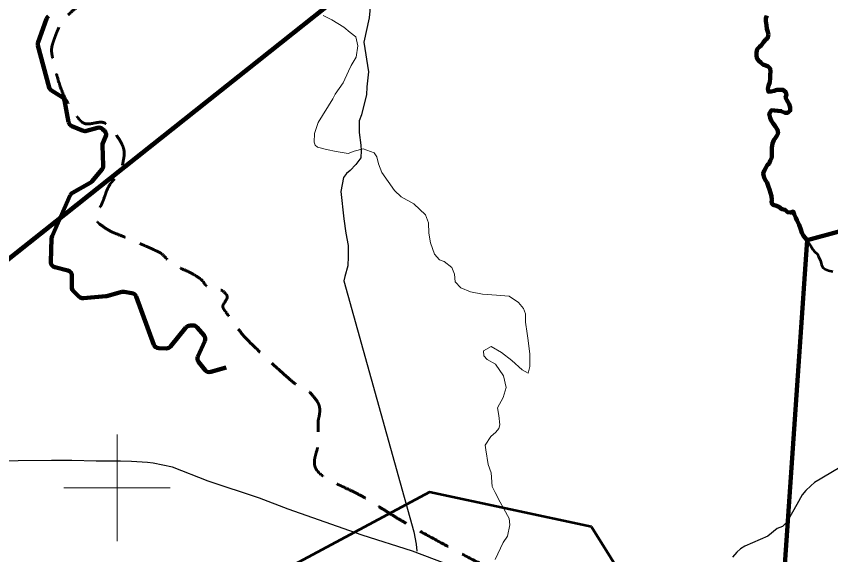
# Model space of a CAD drawing. Extents: x 553962 to 842807, y 8883888 to 9032388.
# Drawn here: x 748109 to 763398, y 8923744 to 8933854 of the extents above; entities that cross this region are included whole.
import ezdxf

# ---------------------------------------------------------------- set-up
doc = ezdxf.new("R2010")
doc.units = 0
doc.header["$LTSCALE"] = 200
doc.linetypes.add('MEDIUM_DASHED', pattern=[4.5, 3, -1.5])
for name, color, linetype, lineweight in [('10', 7, 'MEDIUM_DASHED', 60), ('12', 7, 'Continuous', 25), ('14', 7, 'Continuous', 13), ('17', 7, 'Continuous', 53), ('2', 7, 'Continuous', 13), ('24', 7, 'Continuous', 25), ('7', 7, 'Continuous', 90), ('9', 7, 'Continuous', 90)]:
    doc.layers.add(name, color=color, linetype=linetype, lineweight=lineweight)

msp = doc.modelspace()

# ---------------------------------------------------------------- linework, layer by layer
at = {"layer": '10'}
for points in [[(753774.9, 8926261.4), (753812.7, 8926399.9), (753812, 8926558.8), (753709.5, 8926687.3), (753566, 8926867.3), (753376.7, 8926916.9), (753227, 8927050.3), (753014.8, 8927239.4), (752804.9, 8927430.3), (752597.6, 8927630.5), (752376.7, 8927843.7), (752192.2, 8928091.3), (752017.6, 8928334.1), (751956, 8928419.6), (752103.6, 8928574.9), (752029.9, 8928655), (751955.6, 8928735.8), (751801.6, 8928688.1), (751721.4, 8928753.8), (751652.2, 8928810.4), (751601.3, 8928901.2), (751523.9, 8928951.3), (751367.8, 8929052.4), (751185.2, 8929119.1), (751030.2, 8929222.8), (750931.1, 8929289.2), (750854.8, 8929393), (750746.4, 8929445), (750665, 8929484.1), (750582.4, 8929520.3), (750499.6, 8929556.1), (750413.3, 8929593.4), (750326.8, 8929630.1), (750240.4, 8929667.2), (750059.5, 8929745.1), (749875.6, 8929807.6), (749709.7, 8929926.4), (749552.8, 8930038.9), (749714.4, 8930314.8), (749771.5, 8930481.9), (749848.6, 8930707.8), (750077.8, 8930926.7), (750119.5, 8931152.3), (750152, 8931328.4), (750058.1, 8931532.9), (749922, 8931707.8), (749753.2, 8931924.7), (749391.3, 8931773.6), (749243.2, 8931979.4), (749032.7, 8932271.9), (748906.3, 8932592.6), (748823.6, 8932929.9), (748786.3, 8933082.2), (748758.3, 8933247.9), (748811.3, 8933399), (748934, 8933748.4), (749210.7, 8934002.5), (749514.7, 8934226), (749629.1, 8934310.1), (749795.5, 8934228.1), (749909.7, 8934329.8), (749982.5, 8934394.6), (750061.5, 8934468.6), (750045.4, 8934552), (750025.6, 8934654.5), (749991.4, 8934758.2), (749959, 8934860.6), (749901, 8935043.9), (749870.4, 8935232.4), (749773.9, 8935403.7), (749725.3, 8935490), (749619.5, 8935521), (749551.8, 8935588.9), (749459.7, 8935681.1), (749373.5, 8935781.5), (749280.2, 8935872.8), (749090.8, 8936058.2), (748862, 8936191), (748663.2, 8936378.9), (748545.5, 8936490.1), (748390.4, 8936617), (748404, 8936773.9), (748412.2, 8936868.5), (748420.5, 8936963.2), (748428.7, 8937057.8)], [(763310.7, 8918831.3), (762992, 8918914.5), (762870.3, 8919444.4), (762584.8, 8919651.9), (762191.5, 8919937.8), (761668.8, 8920107.2), (761308, 8920456.3), (760944, 8920808.5), (760623.9, 8921203.8), (760267.7, 8921568.1), (760048.5, 8921792.4), (759828.5, 8922011), (759582.1, 8922206.9), (759394.6, 8922355.9), (759076, 8922159.4), (758872.8, 8922277.8), (758415.9, 8922544.2), (758026, 8922940), (757556.7, 8923192.8), (757095.4, 8923441.4), (756624.1, 8923675.7), (756161.8, 8923926.2), (755720.4, 8924165.3), (755288, 8924409.6), (754861.4, 8924683.2), (754519.5, 8924902.5), (753816.9, 8925203.6), (753646.8, 8925455.3), (753824.3, 8925847.6), (753765.1, 8926054.9), (753774.9, 8926261.4)]]:
    msp.add_open_spline(points, degree=3, dxfattribs=at)
at = {"layer": '12'}
for points in [[(754774.5, 8934292.8), (754732, 8933824.2), (754633.5, 8933365.9), (754718.1, 8932810.5)], [(754718.1, 8932810.5), (754691.6, 8932530.3), (754685.9, 8932377.5), (754629.1, 8932158.6), (754587.8, 8932005.8), (754546.6, 8931888.8), (754545.8, 8931669.7), (754575.5, 8931435.3), (754585.3, 8931333.4), (754574.6, 8931195.9), (754482.4, 8931068.7), (754375, 8930956.9), (754308.6, 8930900.9), (754252.3, 8930829.7), (754200.4, 8930564.9), (754259.6, 8930050.3), (754294.3, 8929780.3), (754339.3, 8929550.9), (754338.5, 8929342.1), (754332.8, 8929168.9), (754276, 8928965.2), (754255.3, 8928888.9), (755572.7, 8924174.4), (755617.7, 8923945.1), (755627.4, 8923807.5)], [(764213.5, 8925763.2), (763095.4, 8925103), (763023.8, 8925036.9), (762931.8, 8924950.5), (762860.2, 8924869.1), (762762.7, 8924685.9), (762573, 8924355.1), (762491.2, 8924273.8), (762394.3, 8924238.3), (762215.4, 8924090.9), (761786.8, 8923903.2), (761705.1, 8923852.4), (761633.6, 8923791.4), (761551.7, 8923699.8)], [(757301, 8923147.3), (755545.9, 8923812.8), (754604.6, 8924110), (753215.6, 8924601.6), (752676.4, 8924806.3), (751709.6, 8925123.9), (751043.2, 8925390), (750860, 8925426), (750676.7, 8925462), (750574.8, 8925472.4), (750269.3, 8925493.3), (750065.5, 8925498.8), (749607, 8925499.7), (749148.6, 8925510.7), (748771.6, 8925511.4), (748145, 8925507.4), (747248.3, 8925478.5), (746764.4, 8925494.7), (746336.4, 8925475.1), (746040.9, 8925475.7), (745816.8, 8925481.2), (745567.3, 8925527.5), (745369.8, 8925577.3)]]:
    msp.add_lwpolyline(points, dxfattribs=at)
at = {"layer": '14'}
for points in [[(757107.5, 8927324.8), (756949.9, 8927406.6), (756883.9, 8927478.1), (756879.2, 8927569.8), (757022.1, 8927656.1), (757220.4, 8927538.6), (757413.4, 8927390.5), (757606.4, 8927216.9), (757718.2, 8927150.5), (757749.2, 8927277.8), (757750.1, 8927512.1), (757715.4, 8927766.9), (757700.6, 8927899.4), (757665.7, 8928108.3), (757666.3, 8928266.2), (757631, 8928368.2), (757539.7, 8928480.4), (757361.8, 8928597.9), (757122.5, 8928618.7), (756862.7, 8928634.5), (756638.7, 8928680.7), (756455.6, 8928752.4), (756349.1, 8928869.7), (756334.3, 8929012.4), (756283.8, 8929139.8), (756141.6, 8929247.1), (756055.1, 8929282.9), (755958.7, 8929390.1), (755883.1, 8929599.1), (755853.2, 8929782.5), (755848.8, 8929976.1), (755793.3, 8930123.9), (755569.9, 8930333.2), (755336.1, 8930466.1), (755209.1, 8930583.5), (754970.9, 8930920.1), (754910.4, 8931083.2), (754880.3, 8931215.7), (754824.6, 8931287.2), (754621.1, 8931363.9), (754452.8, 8931323.5), (754340.6, 8931277.8), (754111.4, 8931313.9), (753933.3, 8931349.9), (753765.3, 8931396.1), (753719.6, 8931436.9), (753699.5, 8931493), (753710.2, 8931650.9), (753777.2, 8931859.6), (754053.9, 8932302.3), (754095, 8932393.9), (754243.5, 8932602.5), (754346.2, 8932826.4), (754392.5, 8932928.2), (754489.8, 8933086), (754521.2, 8933299.9), (754481.1, 8933468.1), (754379.5, 8933549.8), (754257.6, 8933646.8), (754033.9, 8933789.8), (753871.2, 8933866.5)], [(757099.1, 8923652), (757248, 8923972.7), (757330, 8924089.7), (757371.5, 8924303.6), (757361.8, 8924425.8), (757189.7, 8924731.8), (757098.6, 8924910.2), (757043, 8925022.4), (757023.6, 8925282.2), (756968.1, 8925435.2), (756923.3, 8925710.3), (756913.4, 8925802.1), (757015.9, 8925964.9), (757113, 8926046.2), (757169.3, 8926112.3), (757184.8, 8926183.6), (757165.1, 8926356.8), (757140.1, 8926499.5), (757247.8, 8926692.9), (757304.6, 8926881.3), (757254.4, 8927100.4), (757107.5, 8927324.8)]]:
    msp.add_lwpolyline(points, dxfattribs=at)
at = {"layer": '17'}
msp.add_lwpolyline([(758907.1, 8924269.2), (755867.3, 8924920.9), (753143.4, 8923459.5), (754110.6, 8918324.8), (756183.2, 8917732.4), (761808.7, 8919608.5)], close=True, dxfattribs=at)
at = {"layer": '2'}
for p, q in [((750000, 8924000), (750000, 8926000)), ((749000, 8925000), (751000, 8925000))]:
    msp.add_line(p, q, dxfattribs=at)
at = {"layer": '24', "lineweight": 53}
for points in [[(762201.9, 8933862.9), (762181.3, 8933817.2), (762180.9, 8933761.2), (762190.6, 8933689.8), (762200.2, 8933618.4), (762215.1, 8933562.3), (762230, 8933506.2)], [(762230, 8933506.2), (762214.3, 8933445.1), (762173.4, 8933409.7), (762137.5, 8933369.2), (762096.4, 8933313.4), (762060.6, 8933278), (762019.6, 8933237.5), (762003.9, 8933176.5), (762003.6, 8933125.6), (762013.3, 8933064.4), (762048.6, 8933018.3), (762089.1, 8932987.5), (762124.5, 8932951.6), (762180.3, 8932930.9), (762225.9, 8932910.2), (762261.2, 8932874.3), (762271, 8932813.1), (762260.5, 8932762.3), (762260, 8932690.9), (762254.4, 8932614.6), (762228.5, 8932548.5), (762218, 8932497.7), (762227.7, 8932436.5), (762278.6, 8932441.2), (762334.7, 8932456.2), (762385.6, 8932471.1), (762436.5, 8932475.9), (762502.6, 8932475.5), (762553.2, 8932429.3), (762568.1, 8932378.2), (762552.5, 8932327.4), (762577.6, 8932276.3), (762617.8, 8932204.7), (762637.7, 8932143.5), (762637.3, 8932082.4), (762591.2, 8932041.9), (762535.3, 8932042.3), (762469.4, 8932073.3), (762408.4, 8932078.7), (762342.3, 8932084.3), (762286.4, 8932089.7), (762245.2, 8932023.8), (762260, 8931947.2), (762280, 8931896.2), (762315.2, 8931839.9), (762355.5, 8931793.8), (762400.8, 8931722.2), (762410.6, 8931661), (762389.9, 8931610.2), (762359.1, 8931569.7), (762328.3, 8931529.1), (762307.5, 8931468.1), (762291.7, 8931381.6), (762291.2, 8931310.3), (762290.8, 8931254.3), (762290.5, 8931203.3), (762264.6, 8931142.4), (762243.9, 8931091.6), (762203, 8931056.2), (762172, 8930995.3), (762151.4, 8930949.6), (762130.7, 8930898.8), (762150.5, 8930822.2), (762180.6, 8930766), (762195.5, 8930709.9)], [(762195.5, 8930709.9), (762230.7, 8930653.6), (762250.7, 8930602.5), (762270.6, 8930541.3), (762285.4, 8930475), (762290.1, 8930408.7), (762289.7, 8930352.7), (762319.9, 8930311.7), (762380.8, 8930296.1), (762426.5, 8930275.4), (762482.1, 8930234.3), (762543.1, 8930218.6), (762588.6, 8930177.6), (762649.5, 8930167), (762695.4, 8930187.1), (762710.3, 8930136), (762745.5, 8930069.6), (762765.5, 8930023.6), (762805.6, 8929936.8), (762835.5, 8929850), (762855.5, 8929788.7), (762885.6, 8929732.5), (762915.8, 8929691.6), (762951.2, 8929655.7), (762976.3, 8929609.7), (763026.7, 8929538), (763061.8, 8929476.7), (763102.2, 8929430.6), (763147.7, 8929389.5), (763167.7, 8929338.5), (763207.9, 8929266.9), (763227.7, 8929185.3), (763252.8, 8929139.3), (763293.2, 8929103.3), (763354.1, 8929082.6), (763435.4, 8929061.7)]]:
    msp.add_lwpolyline(points, dxfattribs=at)
at = {"layer": '7'}
for p, q in [((748676.9, 8933808.1), (748517.1, 8933368.2)), ((748514.6, 8933308), (748727.9, 8932518.4)), ((748772.1, 8932459.3), (748969.4, 8932337.9)), ((749015.3, 8932270.9), (749090.5, 8931863.5)), ((749151.8, 8931788.8), (749362.4, 8931705)), ((749426.4, 8931701.7), (749633.5, 8931760)), ((749729.7, 8931736.1), (749764.2, 8931703.1)), ((749786.3, 8931589.7), (749733.7, 8931473.1)), ((749725, 8931427.4), (749742.5, 8931049.8)), ((749719, 8930980.6), (749525.2, 8930751.4)), ((749494.9, 8930726.2), (749164.7, 8930538.6)), ((749122.8, 8930492.4), (748779.6, 8929722.5)), ((748770.8, 8929684.3), (748754.8, 8929244.9)), ((748829.9, 8929144.4), (749079.2, 8929080.4)), ((749154.2, 8928981.2), (749149.2, 8928769.9)), ((749179.2, 8928696.1), (749290, 8928587.6)), ((749828.6, 8928605.4), (750089.7, 8928679)), ((750134, 8928681.3), (750280.8, 8928655.7)), ((749369.1, 8928559.5), (749789.4, 8928598.2)), ((750357.5, 8928591.8), (750690.6, 8927687.3)), ((751005.1, 8927655.3), (751293, 8928008.3)), ((751366.2, 8928045), (751423.6, 8928047.4)), ((751504.2, 8928012), (751633.7, 8927858.4)), ((751648.2, 8927752.4), (751518.4, 8927468.3)), ((750782.1, 8927621.9), (750925.2, 8927618.5)), ((751530.6, 8927365.1), (751651.5, 8927210.5)), ((751758.5, 8927176.2), (752050.8, 8927262))]:
    msp.add_line(p, q, dxfattribs=at)
for centre, radius, start, end in [((748770.9, 8933773.9), 100, 126.88314, 160.04025), ((748611.1, 8933334.1), 100, 160.04025, 195.1176), ((748824.5, 8932544.4), 100, 195.1176, 238.40539), ((748917, 8932252.7), 100, 10.45398, 58.40539), ((749188.8, 8931881.7), 100, 190.45398, 248.31297), ((749660.6, 8931663.7), 100, 46.31041, 105.72549), ((749399.3, 8931798), 100, 248.31297, 285.72549), ((749695.1, 8931630.8), 100, 335.7451, 46.31042), ((749824.9, 8931432), 100, 155.7451, 182.65061), ((749642.6, 8931045.2), 100, 319.79143, 2.65061), ((749439.4, 8930823.9), 112.4, 299.607, 319.79143), ((749214.1, 8930451.7), 100, 119.607, 155.97541), ((748873.8, 8929680.5), 103.1, 155.97541, 177.92775), ((748854.8, 8929241.3), 100, 177.92775, 255.5901), ((749054.3, 8928983.6), 100, 358.63187, 75.5901), ((749249.2, 8928767.5), 100, 178.63187, 225.60923), ((750116.8, 8928582.8), 100, 80.11536, 105.74664), ((749359.9, 8928659.1), 100, 225.60923, 275.25318), ((749769.5, 8928815), 217.8, 275.25318, 285.74664), ((750263.6, 8928557.2), 100, 20.22052, 80.11536), ((751370.5, 8927945.1), 100, 92.41037, 140.801), ((751427.8, 8927947.5), 100, 40.13368, 92.41037), ((751557.3, 8927794), 100, 335.45315, 40.13368), ((750784.4, 8927721.9), 100, 200.22052, 268.63719), ((750927.6, 8927718.5), 100, 268.63719, 320.801), ((751609.4, 8927426.7), 100, 155.45315, 218.01989), ((751730.3, 8927272.1), 100, 218.01989, 286.3681)]:
    msp.add_arc(centre, radius, start, end, dxfattribs=at)
at = {"layer": '9'}
msp.add_line((742465.8, 8924928.2), (760739.9, 8939450.1), dxfattribs=at)
for points in [[(760739.9, 8939450.1), (742465.8, 8924928.2), (740378.1, 8923196.1), (741055, 8921600.7)], [(762201.9, 8933862.9), (762181.3, 8933817.2), (762180.9, 8933761.2), (762190.6, 8933689.8), (762200.2, 8933618.4), (762215.1, 8933562.3), (762230, 8933506.2)], [(762230, 8933506.2), (762215.1, 8933562.3), (762200.2, 8933618.4), (762190.6, 8933689.8), (762180.9, 8933761.2), (762181.3, 8933817.2), (762201.9, 8933862.9)], [(762230, 8933506.2), (762214.3, 8933445.1), (762173.4, 8933409.7), (762137.5, 8933369.2), (762096.4, 8933313.4), (762060.6, 8933278), (762019.6, 8933237.5), (762003.9, 8933176.5), (762003.6, 8933125.6), (762013.3, 8933064.4), (762048.6, 8933018.3), (762089.1, 8932987.5), (762124.5, 8932951.6), (762180.3, 8932930.9), (762225.9, 8932910.2), (762261.2, 8932874.3), (762271, 8932813.1), (762260.5, 8932762.3), (762260, 8932690.9), (762254.4, 8932614.6), (762228.5, 8932548.5), (762218, 8932497.7), (762227.7, 8932436.5), (762278.6, 8932441.2), (762334.7, 8932456.2), (762385.6, 8932471.1), (762436.5, 8932475.9), (762502.6, 8932475.5), (762553.2, 8932429.3), (762568.1, 8932378.2), (762552.5, 8932327.4), (762577.6, 8932276.3), (762617.8, 8932204.7), (762637.7, 8932143.5), (762637.3, 8932082.4), (762591.2, 8932041.9), (762535.3, 8932042.3), (762469.4, 8932073.3), (762408.4, 8932078.7), (762342.3, 8932084.3), (762286.4, 8932089.7), (762245.2, 8932023.8), (762260, 8931947.2), (762280, 8931896.2), (762315.2, 8931839.9), (762355.5, 8931793.8), (762400.8, 8931722.2), (762410.6, 8931661), (762389.9, 8931610.2), (762359.1, 8931569.7), (762328.3, 8931529.1), (762307.5, 8931468.1), (762291.7, 8931381.6), (762291.2, 8931310.3), (762290.8, 8931254.3), (762290.5, 8931203.3), (762264.6, 8931142.4), (762243.9, 8931091.6), (762203, 8931056.2), (762172, 8930995.3), (762151.4, 8930949.6), (762130.7, 8930898.8), (762150.5, 8930822.2), (762180.6, 8930766), (762199.6, 8930746.6)], [(762199.6, 8930746.6), (762180.6, 8930766), (762150.5, 8930822.2), (762130.7, 8930898.8), (762151.4, 8930949.6), (762172, 8930995.3), (762203, 8931056.2), (762243.9, 8931091.6), (762264.6, 8931142.4), (762290.5, 8931203.3), (762290.8, 8931254.3), (762291.2, 8931310.3), (762291.7, 8931381.6), (762307.5, 8931468.1), (762328.3, 8931529.1), (762359.1, 8931569.7), (762389.9, 8931610.2), (762410.6, 8931661), (762400.8, 8931722.2), (762355.5, 8931793.8), (762315.2, 8931839.9), (762280, 8931896.2), (762260, 8931947.2), (762245.2, 8932023.8), (762286.4, 8932089.7), (762342.3, 8932084.3), (762408.4, 8932078.7), (762469.4, 8932073.3), (762535.3, 8932042.3), (762591.2, 8932041.9), (762637.3, 8932082.4), (762637.7, 8932143.5), (762617.8, 8932204.7), (762577.6, 8932276.3), (762552.5, 8932327.4), (762568.1, 8932378.2), (762553.2, 8932429.3), (762502.6, 8932475.5), (762436.5, 8932475.9), (762385.6, 8932471.1), (762334.7, 8932456.2), (762278.6, 8932441.2), (762227.7, 8932436.5), (762218, 8932497.7), (762228.5, 8932548.5), (762254.4, 8932614.6), (762260, 8932690.9), (762260.5, 8932762.3), (762271, 8932813.1), (762261.2, 8932874.3), (762225.9, 8932910.2), (762180.3, 8932930.9), (762124.5, 8932951.6), (762089.1, 8932987.5), (762048.6, 8933018.3), (762013.3, 8933064.4), (762003.6, 8933125.6), (762003.9, 8933176.5), (762019.6, 8933237.5), (762060.6, 8933278), (762096.4, 8933313.4), (762137.5, 8933369.2), (762173.4, 8933409.7), (762214.3, 8933445.1), (762230, 8933506.2)], [(785228, 8932570.7), (773847.7, 8928582.9), (772905.7, 8929437.8), (766683.7, 8930666.8), (762959.3, 8929647.4)], [(762199.6, 8930746.6), (762230.7, 8930653.6), (762250.7, 8930602.5), (762270.6, 8930541.3), (762285.4, 8930475), (762290.1, 8930408.7), (762289.7, 8930352.7), (762319.9, 8930311.7), (762380.8, 8930296.1), (762426.5, 8930275.4), (762482.1, 8930234.3), (762543.1, 8930218.6), (762588.6, 8930177.6), (762649.5, 8930167), (762695.4, 8930187.1), (762710.3, 8930136), (762745.5, 8930069.6), (762765.5, 8930023.6), (762805.6, 8929936.8), (762835.5, 8929850), (762855.5, 8929788.7), (762885.6, 8929732.5), (762915.8, 8929691.6), (762951.2, 8929655.7), (762956.2, 8929646.6)], [(762956.2, 8929646.6), (762951.2, 8929655.7), (762915.8, 8929691.6), (762885.6, 8929732.5), (762855.5, 8929788.7), (762835.5, 8929850), (762805.6, 8929936.8), (762765.5, 8930023.6), (762745.5, 8930069.6), (762710.3, 8930136), (762695.4, 8930187.1), (762649.5, 8930167), (762588.6, 8930177.6), (762543.1, 8930218.6), (762482.1, 8930234.3), (762426.5, 8930275.4), (762380.8, 8930296.1), (762319.9, 8930311.7), (762289.7, 8930352.7), (762290.1, 8930408.7), (762285.4, 8930475), (762270.6, 8930541.3), (762250.7, 8930602.5), (762230.7, 8930653.6), (762199.6, 8930746.6)], [(763473, 8914499.7), (765229.8, 8918639.8), (764179.5, 8921366.3), (762373.1, 8922621), (762522.6, 8923380.9), (762953.7, 8929651.1), (762956.2, 8929646.6)]]:
    msp.add_lwpolyline(points, dxfattribs=at)

doc.saveas('drawing.dxf')
